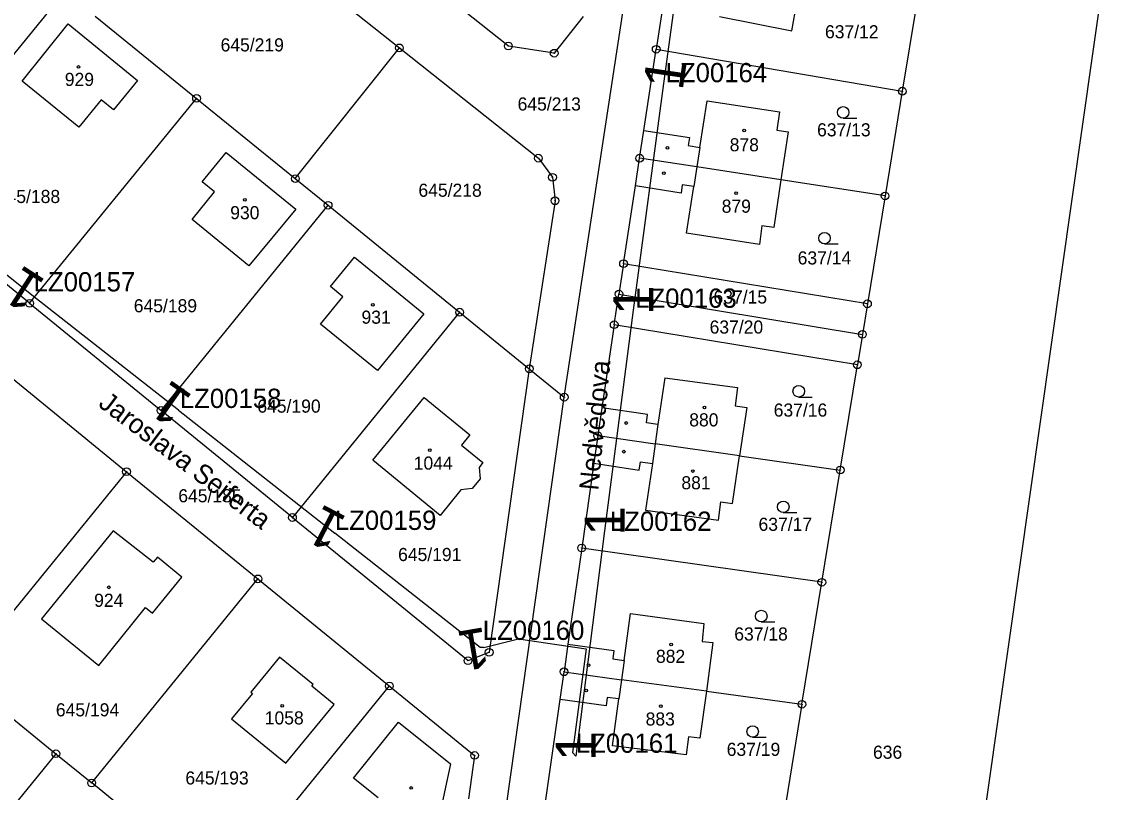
# Model space of a CAD drawing. Extents: x -738131 to -734179, y -1033447 to -1030078.
# Drawn here: x -735741.5 to -735599.7, y -1032809 to -1032709.1 of the extents above; entities that cross this region are included whole.
import ezdxf

# ---------------------------------------------------------------- set-up
doc = ezdxf.new("R2010")
doc.units = 0
for name, color, linetype in [('ftf_2010', 7, 'Continuous'), ('ftf_3010', 7, 'Continuous'), ('ftf_3010_ftf_3010_gtda_3015_gtda_3015_1', 7, 'Continuous'), ('ftf_nu', 7, 'Continuous'), ('Vrstva 1', 7, 'Continuous'), ('Vrstva 2', 7, 'Continuous'), ('Vrstva 3', 7, 'Continuous'), ('Vrstva 4', 7, 'Continuous'), ('Vrstva 5', 7, 'Continuous'), ('Vrstva 8', 7, 'Continuous')]:
    doc.layers.add(name, color=color, linetype=linetype)

msp = doc.modelspace()

# ---------------------------------------------------------------- linework, layer by layer
at = {"layer": 'ftf_2010'}
for points in [[(-735654.04, -1032687.7), (-735655.25, -1032695.17), (-735658.23, -1032717.05)], [(-735658.23, -1032717.05), (-735662.14, -1032746.47)], [(-735740.2, -1032744.51), (-735758.24, -1032730.13)], [(-735721.18, -1032759.43), (-735740.2, -1032744.51)], [(-735662.14, -1032746.47), (-735665.87, -1032775.1)], [(-735721.18, -1032759.43), (-735700.9, -1032775.41)], [(-735681.54, -1032790.25), (-735682.02, -1032790.23), (-735700.9, -1032775.41)], [(-735665.87, -1032775.1), (-735669.61, -1032804.33)], [(-735681.54, -1032790.25), (-735677.04, -1032789.09), (-735668.26, -1032790.39), (-735670.05, -1032803.87), (-735669.61, -1032804.33)]]:
    msp.add_lwpolyline(points, dxfattribs=at)
at = {"layer": 'Vrstva 1'}
for points in [[(-735718.72, -1032691.62), (-735692.5, -1032712.44)], [(-735618.81, -1032827.88), (-735599.73, -1032693.71)], [(-735678.36, -1032712.2), (-735699.39, -1032695.47)], [(-735671.11, -1032757.76), (-735661.86, -1032697.05)], [(-735657.54, -1032701.9), (-735659.17, -1032712.62)], [(-735757.55, -1032731.68), (-735735.91, -1032705.13)], [(-735625.39, -1032706.82), (-735627.23, -1032718.06)], [(-735731.99, -1032708.31), (-735718.83, -1032718.99)], [(-735668.63, -1032708.38), (-735672.41, -1032713.13)], [(-735650.96, -1032708.37), (-735641.56, -1032710.22)], [(-735641.56, -1032710.22), (-735641.13, -1032707.82)], [(-735741.47, -1032716.74), (-735735.48, -1032709.32)], [(-735735.48, -1032709.32), (-735726.5, -1032716.68)], [(-735706.01, -1032729.4), (-735692.5, -1032712.44)], [(-735692.5, -1032712.44), (-735674.46, -1032726.75)], [(-735672.41, -1032713.13), (-735678.36, -1032712.2)], [(-735660.77, -1032723.14), (-735659.17, -1032712.62)], [(-735659.17, -1032712.62), (-735627.23, -1032718.06)], [(-735734.12, -1032722.72), (-735741.47, -1032716.74)], [(-735726.5, -1032716.68), (-735729.59, -1032720.5)], [(-735627.23, -1032718.06), (-735629.46, -1032731.65)], [(-735740.49, -1032745.58), (-735718.83, -1032718.99)], [(-735731.21, -1032719.17), (-735734.12, -1032722.72)], [(-735729.59, -1032720.5), (-735731.21, -1032719.17)], [(-735718.83, -1032718.99), (-735706.01, -1032729.4)], [(-735653.5, -1032725.37), (-735652.56, -1032719.31)], [(-735652.56, -1032719.31), (-735643.15, -1032720.73)], [(-735643.15, -1032720.73), (-735643.51, -1032723.12)], [(-735643.51, -1032723.12), (-735642.04, -1032723.34)], [(-735661.32, -1032726.75), (-735660.77, -1032723.14)], [(-735660.77, -1032723.14), (-735654.86, -1032724.05)], [(-735654.86, -1032724.05), (-735655.03, -1032725.12)], [(-735642.04, -1032723.34), (-735642.98, -1032729.57)], [(-735655.03, -1032725.12), (-735653.5, -1032725.37)], [(-735718.08, -1032729.81), (-735715, -1032726.01)], [(-735715, -1032726.01), (-735705.96, -1032733.35)], [(-735674.46, -1032726.75), (-735672.63, -1032729.23)], [(-735661.87, -1032730.36), (-735661.32, -1032726.75)], [(-735653.89, -1032727.89), (-735661.32, -1032726.75)], [(-735642.98, -1032729.57), (-735653.89, -1032727.89)], [(-735716.49, -1032731.13), (-735718.08, -1032729.81)], [(-735706.01, -1032729.4), (-735701.75, -1032732.86)], [(-735672.63, -1032729.23), (-735672.3, -1032732.28)], [(-735655.78, -1032730.21), (-735655.95, -1032731.3)], [(-735654.29, -1032730.44), (-735655.78, -1032730.21)], [(-735642.98, -1032729.57), (-735643.92, -1032735.74)], [(-735629.46, -1032731.65), (-735642.98, -1032729.57)], [(-735719.39, -1032734.7), (-735716.49, -1032731.13)], [(-735663.41, -1032740.44), (-735661.87, -1032730.36)], [(-735655.95, -1032731.3), (-735661.87, -1032730.36)], [(-735655.23, -1032736.49), (-735654.29, -1032730.44)], [(-735740.49, -1032745.58), (-735757.55, -1032731.68)], [(-735723.44, -1032759.48), (-735701.75, -1032732.86)], [(-735701.75, -1032732.86), (-735684.68, -1032746.73)], [(-735672.3, -1032732.28), (-735675.64, -1032754.08)], [(-735629.46, -1032731.65), (-735631.75, -1032745.65)], [(-735705.96, -1032733.35), (-735712.04, -1032740.71)], [(-735712.04, -1032740.71), (-735719.39, -1032734.7)], [(-735645.46, -1032735.55), (-735645.76, -1032737.94)], [(-735643.92, -1032735.74), (-735645.46, -1032735.55)], [(-735645.76, -1032737.94), (-735655.23, -1032736.49)], [(-735701.46, -1032743.39), (-735698.34, -1032739.59)], [(-735698.34, -1032739.59), (-735689.33, -1032746.93)], [(-735663.41, -1032740.44), (-735664.01, -1032744.39)], [(-735631.75, -1032745.65), (-735663.41, -1032740.44)], [(-735699.83, -1032744.72), (-735701.46, -1032743.39)], [(-735664.62, -1032748.36), (-735664.01, -1032744.39)], [(-735664.01, -1032744.39), (-735632.4, -1032749.61)], [(-735740.49, -1032745.58), (-735723.44, -1032759.48)], [(-735702.73, -1032748.27), (-735699.83, -1032744.72)], [(-735631.75, -1032745.65), (-735632.4, -1032749.61)], [(-735684.68, -1032746.73), (-735706.38, -1032773.37)], [(-735689.33, -1032746.93), (-735695.35, -1032754.28)], [(-735684.68, -1032746.73), (-735675.64, -1032754.08)], [(-735695.35, -1032754.28), (-735702.73, -1032748.27)], [(-735664.62, -1032748.36), (-735666.23, -1032759.15)], [(-735633.05, -1032753.56), (-735664.62, -1032748.36)], [(-735632.4, -1032749.61), (-735633.05, -1032753.56)], [(-735744.97, -1032753.54), (-735727.92, -1032767.43)], [(-735675.64, -1032754.08), (-735680.85, -1032790.86)], [(-735675.64, -1032754.08), (-735671.11, -1032757.76)], [(-735635.28, -1032767.21), (-735633.05, -1032753.56)], [(-735658.05, -1032755.24), (-735658.94, -1032761.3)], [(-735658.05, -1032755.24), (-735648.6, -1032756.51)], [(-735648.6, -1032756.51), (-735648.93, -1032758.88)], [(-735695.94, -1032765.95), (-735689.29, -1032757.8)], [(-735689.29, -1032757.8), (-735683.36, -1032762.64)], [(-735678.61, -1032810.73), (-735671.11, -1032757.76)], [(-735706.38, -1032773.37), (-735723.44, -1032759.48)], [(-735666.23, -1032759.15), (-735666.76, -1032762.75)], [(-735660.3, -1032760), (-735666.23, -1032759.15)], [(-735648.93, -1032758.88), (-735647.41, -1032759.09)], [(-735647.41, -1032759.09), (-735648.35, -1032765.36)], [(-735660.45, -1032761.09), (-735660.3, -1032760)], [(-735658.94, -1032761.3), (-735660.45, -1032761.09)], [(-735683.36, -1032762.64), (-735684.45, -1032764)], [(-735666.76, -1032762.75), (-735667.27, -1032766.34)], [(-735666.76, -1032762.75), (-735659.3, -1032763.81)], [(-735684.45, -1032764), (-735681.68, -1032766.25)], [(-735648.35, -1032765.36), (-735659.3, -1032763.81)], [(-735649.27, -1032771.54), (-735648.35, -1032765.36)], [(-735648.35, -1032765.36), (-735635.28, -1032767.21)], [(-735687.2, -1032773.1), (-735695.94, -1032765.95)], [(-735681.68, -1032766.25), (-735682.16, -1032766.9)], [(-735682.16, -1032766.9), (-735682.03, -1032768.37)], [(-735667.27, -1032766.34), (-735668.84, -1032777.33)], [(-735667.27, -1032766.34), (-735661.36, -1032767.22)], [(-735661.36, -1032767.22), (-735661.22, -1032766.16)], [(-735661.22, -1032766.16), (-735659.67, -1032766.37)], [(-735659.67, -1032766.37), (-735660.54, -1032772.43)], [(-735727.92, -1032767.43), (-735749.49, -1032793.92)], [(-735727.92, -1032767.43), (-735710.86, -1032781.33)], [(-735682.03, -1032768.37), (-735683.05, -1032769.61)], [(-735637.67, -1032781.77), (-735635.28, -1032767.21)], [(-735684.52, -1032769.77), (-735687.2, -1032773.1)], [(-735683.05, -1032769.61), (-735684.52, -1032769.77)], [(-735660.54, -1032772.43), (-735651.08, -1032773.72)], [(-735651.08, -1032773.72), (-735650.76, -1032771.34)], [(-735650.76, -1032771.34), (-735649.27, -1032771.54)], [(-735706.38, -1032773.37), (-735683.59, -1032791.94)], [(-735729.65, -1032775.08), (-735738.94, -1032786.52)], [(-735724.46, -1032779.18), (-735729.65, -1032775.08)], [(-735668.84, -1032777.33), (-735670.62, -1032789.81)], [(-735637.67, -1032781.77), (-735668.84, -1032777.33)], [(-735723.9, -1032778.51), (-735724.46, -1032779.18)], [(-735720.72, -1032781.13), (-735723.9, -1032778.51)], [(-735724.53, -1032785.79), (-735720.72, -1032781.13)], [(-735732.44, -1032807.81), (-735710.86, -1032781.33)], [(-735710.86, -1032781.33), (-735693.81, -1032795.23)], [(-735640.26, -1032797.6), (-735637.67, -1032781.77)], [(-735731.53, -1032792.55), (-735725.46, -1032785.06)], [(-735725.46, -1032785.06), (-735724.53, -1032785.79)], [(-735738.94, -1032786.52), (-735731.53, -1032792.55)], [(-735663.33, -1032791.91), (-735662.51, -1032785.83)], [(-735662.51, -1032785.83), (-735652.98, -1032787.14)], [(-735652.98, -1032787.14), (-735653.22, -1032789.44)], [(-735653.22, -1032789.44), (-735651.8, -1032789.59)], [(-735651.8, -1032789.59), (-735652.66, -1032795.91)], [(-735683.59, -1032791.94), (-735680.85, -1032790.86)], [(-735670.62, -1032789.81), (-735671.13, -1032793.39)], [(-735670.62, -1032789.81), (-735664.66, -1032790.62)], [(-735664.66, -1032790.62), (-735664.81, -1032791.71)], [(-735708.05, -1032791.49), (-735711.78, -1032796.05), (-735711.58, -1032796.2), (-735714.28, -1032799.5), (-735707.22, -1032805.26), (-735700.97, -1032797.63), (-735703.86, -1032795.26), (-735703.71, -1032795.05), (-735708.05, -1032791.49)], [(-735664.81, -1032791.71), (-735663.33, -1032791.91)], [(-735749.49, -1032793.92), (-735737.09, -1032804.02)], [(-735671.64, -1032796.97), (-735671.13, -1032793.39)], [(-735671.13, -1032793.39), (-735663.67, -1032794.41)], [(-735693.81, -1032795.23), (-735715.38, -1032821.71)], [(-735693.81, -1032795.23), (-735682.74, -1032804.24)], [(-735652.66, -1032795.91), (-735663.67, -1032794.41)], [(-735665.52, -1032796.71), (-735665.65, -1032797.8)], [(-735664.01, -1032796.9), (-735665.52, -1032796.71)], [(-735652.66, -1032795.91), (-735653.5, -1032802.02)], [(-735652.66, -1032795.91), (-735640.26, -1032797.6)], [(-735673.62, -1032810.91), (-735671.64, -1032796.97)], [(-735665.65, -1032797.8), (-735671.64, -1032796.97)], [(-735664.83, -1032802.98), (-735664.01, -1032796.9)], [(-735640.26, -1032797.6), (-735642.62, -1032812.01)], [(-735698.47, -1032807.19), (-735692.6, -1032799.93)], [(-735692.6, -1032799.93), (-735685.85, -1032805.34)], [(-735654.97, -1032801.82), (-735655.3, -1032804.18)], [(-735653.5, -1032802.02), (-735654.97, -1032801.82)], [(-735655.3, -1032804.18), (-735664.83, -1032802.98)], [(-735737.09, -1032804.02), (-735753.52, -1032824.17)], [(-735737.09, -1032804.02), (-735732.44, -1032807.81)], [(-735685.85, -1032805.34), (-735689.03, -1032820.13)], [(-735682.74, -1032804.24), (-735683.54, -1032809.87)], [(-735720.43, -1032817.6), (-735732.44, -1032807.81)], [(-735695.26, -1032809.74), (-735698.47, -1032807.19)]]:
    msp.add_lwpolyline(points, dxfattribs=at)
at = {"layer": 'Vrstva 3'}
for p, q in [((-735634.9, -1032721.56), (-735633.15, -1032721.56)), ((-735637.32, -1032737.88), (-735635.57, -1032737.88)), ((-735640.67, -1032757.74), (-735638.92, -1032757.74)), ((-735642.67, -1032772.74), (-735640.92, -1032772.74)), ((-735645.53, -1032786.91), (-735643.78, -1032786.91)), ((-735646.65, -1032801.88), (-735644.9, -1032801.88))]:
    msp.add_line(p, q, dxfattribs=at)
for centre in [(-735634.9, -1032720.81), (-735637.32, -1032737.13), (-735640.67, -1032756.99), (-735642.67, -1032771.99), (-735645.53, -1032786.16), (-735646.65, -1032801.13)]:
    msp.add_circle(centre, 0.75, dxfattribs=at)
at = {"layer": 'Vrstva 4'}
for points in [[(-735653.5, -1032725.37), (-735653.89, -1032727.89)], [(-735653.89, -1032727.89), (-735654.29, -1032730.44)], [(-735658.94, -1032761.3), (-735659.3, -1032763.81)], [(-735659.3, -1032763.81), (-735659.67, -1032766.37)], [(-735663.33, -1032791.91), (-735663.67, -1032794.41)], [(-735663.67, -1032794.41), (-735664.01, -1032796.9)]]:
    msp.add_lwpolyline(points, dxfattribs=at)
at = {"layer": 'Vrstva 5'}
for centre in [(-735734.15, -1032714.92), (-735647.76, -1032723.17), (-735657.72, -1032725.4), (-735658.19, -1032728.7), (-735648.81, -1032731.3), (-735712.57, -1032732.17), (-735695.94, -1032745.78), (-735652.92, -1032759.09), (-735663.06, -1032761.11), (-735688.57, -1032764.63), (-735663.38, -1032764.83), (-735654.41, -1032767.34), (-735730.21, -1032782.43), (-735657.23, -1032789.86), (-735667.94, -1032792.52), (-735668.25, -1032795.82), (-735707.7, -1032797.79), (-735658.56, -1032797.85), (-735690.96, -1032808.46)]:
    msp.add_circle(centre, 0.175, dxfattribs=at)
at = {"layer": 'Vrstva 8'}
for centre, radius in [((-735678.36, -1032712.2), 0.5), ((-735692.5, -1032712.44), 0.5), ((-735692.5, -1032712.44), 0.0303), ((-735678.36, -1032712.2), 0.0303), ((-735672.41, -1032713.13), 0.5), ((-735672.41, -1032713.13), 0.0303), ((-735659.17, -1032712.62), 0.5), ((-735659.17, -1032712.62), 0.0303), ((-735718.83, -1032718.99), 0.5), ((-735627.23, -1032718.06), 0.5), ((-735627.23, -1032718.06), 0.0303), ((-735718.83, -1032718.99), 0.0303), ((-735674.46, -1032726.75), 0.5), ((-735674.46, -1032726.75), 0.0303), ((-735661.32, -1032726.75), 0.5), ((-735661.32, -1032726.75), 0.0303), ((-735672.63, -1032729.23), 0.5), ((-735706.01, -1032729.4), 0.5), ((-735706.01, -1032729.4), 0.0303), ((-735672.63, -1032729.23), 0.0303), ((-735629.46, -1032731.65), 0.5), ((-735629.46, -1032731.65), 0.0303), ((-735701.75, -1032732.86), 0.5), ((-735701.75, -1032732.86), 0.0303), ((-735672.3, -1032732.28), 0.5), ((-735672.3, -1032732.28), 0.0303), ((-735663.41, -1032740.44), 0.5), ((-735663.41, -1032740.44), 0.0303), ((-735664.01, -1032744.39), 0.5), ((-735664.01, -1032744.39), 0.0303), ((-735740.49, -1032745.58), 0.5), ((-735740.49, -1032745.58), 0.0303), ((-735631.75, -1032745.65), 0.5), ((-735631.75, -1032745.65), 0.0303), ((-735684.68, -1032746.73), 0.5), ((-735684.68, -1032746.73), 0.0303), ((-735664.62, -1032748.36), 0.5), ((-735664.62, -1032748.36), 0.0303), ((-735632.4, -1032749.61), 0.5), ((-735632.4, -1032749.61), 0.0303), ((-735675.64, -1032754.08), 0.5), ((-735675.64, -1032754.08), 0.0303), ((-735633.05, -1032753.56), 0.5), ((-735633.05, -1032753.56), 0.0303), ((-735671.11, -1032757.76), 0.5), ((-735671.11, -1032757.76), 0.0303), ((-735723.44, -1032759.48), 0.5), ((-735723.44, -1032759.48), 0.0303), ((-735666.76, -1032762.75), 0.5), ((-735666.76, -1032762.75), 0.0303), ((-735727.92, -1032767.43), 0.5), ((-735635.28, -1032767.21), 0.5), ((-735727.92, -1032767.43), 0.0303), ((-735635.28, -1032767.21), 0.0303), ((-735706.38, -1032773.37), 0.5), ((-735706.38, -1032773.37), 0.0303), ((-735668.84, -1032777.33), 0.5), ((-735668.84, -1032777.33), 0.0303), ((-735710.86, -1032781.33), 0.5), ((-735710.86, -1032781.33), 0.0303), ((-735637.67, -1032781.77), 0.5), ((-735637.67, -1032781.77), 0.0303), ((-735680.85, -1032790.86), 0.5), ((-735680.85, -1032790.86), 0.0303), ((-735683.59, -1032791.94), 0.5), ((-735683.59, -1032791.94), 0.0303), ((-735671.13, -1032793.39), 0.5), ((-735671.13, -1032793.39), 0.0303), ((-735693.81, -1032795.23), 0.5), ((-735693.81, -1032795.23), 0.0303), ((-735640.26, -1032797.6), 0.5), ((-735640.26, -1032797.6), 0.0303), ((-735737.09, -1032804.02), 0.5), ((-735682.74, -1032804.24), 0.5), ((-735737.09, -1032804.02), 0.0303), ((-735682.74, -1032804.24), 0.0303), ((-735732.44, -1032807.81), 0.5), ((-735732.44, -1032807.81), 0.0303)]:
    msp.add_circle(centre, radius, dxfattribs=at)

# ---------------------------------------------------------------- texts
at = {"layer": 'ftf_3010'}
for rotation, p in [(81.6782, (-735655.75, -1032718.07)), (147.1474, (-735738.24, -1032742.68)), (90, (-735659.54, -1032747.12)), (144.8552, (-735719.15, -1032757.67)), (152.5559, (-735699.13, -1032773.4)), (90, (-735663.27, -1032775.75)), (189.6932, (-735681.34, -1032787.57)), (90, (-735667.01, -1032804.97))]:
    msp.add_text('1', height=5.2, rotation=rotation, dxfattribs=at).set_placement(p)
at = {"layer": 'ftf_3010_ftf_3010_gtda_3015_gtda_3015_1'}
for s, p in [('LZ00164', (-735657.96, -1032716.9)), ('LZ00157', (-735739.98, -1032744.04)), ('LZ00163', (-735661.91, -1032746.16)), ('LZ00158', (-735721.01, -1032759.16)), ('LZ00159', (-735700.89, -1032774.98)), ('LZ00162', (-735665.19, -1032775.1)), ('LZ00160', (-735681.69, -1032789.25)), ('LZ00161', (-735669.61, -1032803.9))]:
    msp.add_text(s, height=2.5, dxfattribs=at).set_placement(p)
at = {"layer": 'ftf_nu'}
for s, rotation, p in [('Nedvědova', 84.6553, (-735666.68, -1032769.92)), ('Jaroslava Seiferta', 322.8622, (-735731.71, -1032758.87))]:
    msp.add_text(s, height=2.5, rotation=rotation, dxfattribs=at).set_placement(p)
at = {"layer": 'Vrstva 2'}
for s, p in [('637/12', (-735637.26, -1032711.2)), ('645/219', (-735715.71, -1032712.9)), ('929', (-735735.93, -1032717.38)), ('645/213', (-735677.16, -1032720.57)), ('637/13', (-735638.29, -1032723.92)), ('878', (-735649.63, -1032725.86)), ('645/218', (-735690.03, -1032731.76)), ('645/188', (-735744.75, -1032732.57)), ('930', (-735714.46, -1032734.67)), ('879', (-735650.67, -1032733.83)), ('637/14', (-735640.81, -1032740.54)), ('637/15', (-735651.73, -1032745.61)), ('645/189', (-735726.98, -1032746.75)), ('931', (-735697.42, -1032748.23)), ('637/20', (-735652.24, -1032749.51)), ('645/190', (-735710.94, -1032759.77)), ('637/16', (-735643.92, -1032760.28)), ('880', (-735654.88, -1032761.55)), ('1044', (-735690.64, -1032767.16)), ('881', (-735655.9, -1032769.71)), ('645/185', (-735721.2, -1032771.4)), ('637/17', (-735645.89, -1032775.1)), ('645/191', (-735692.67, -1032779.02)), ('924', (-735732.12, -1032784.96)), ('637/18', (-735649.04, -1032789.33)), ('882', (-735659.2, -1032792.23)), ('645/194', (-735737.09, -1032799.17)), ('1058', (-735709.98, -1032800.22)), ('883', (-735660.54, -1032800.36)), ('637/19', (-735650.02, -1032804.3)), ('636', (-735631.03, -1032804.67)), ('645/193', (-735720.28, -1032808.01))]:
    msp.add_text(s, height=1.7, dxfattribs=at).set_placement(p)

doc.saveas('drawing.dxf')
